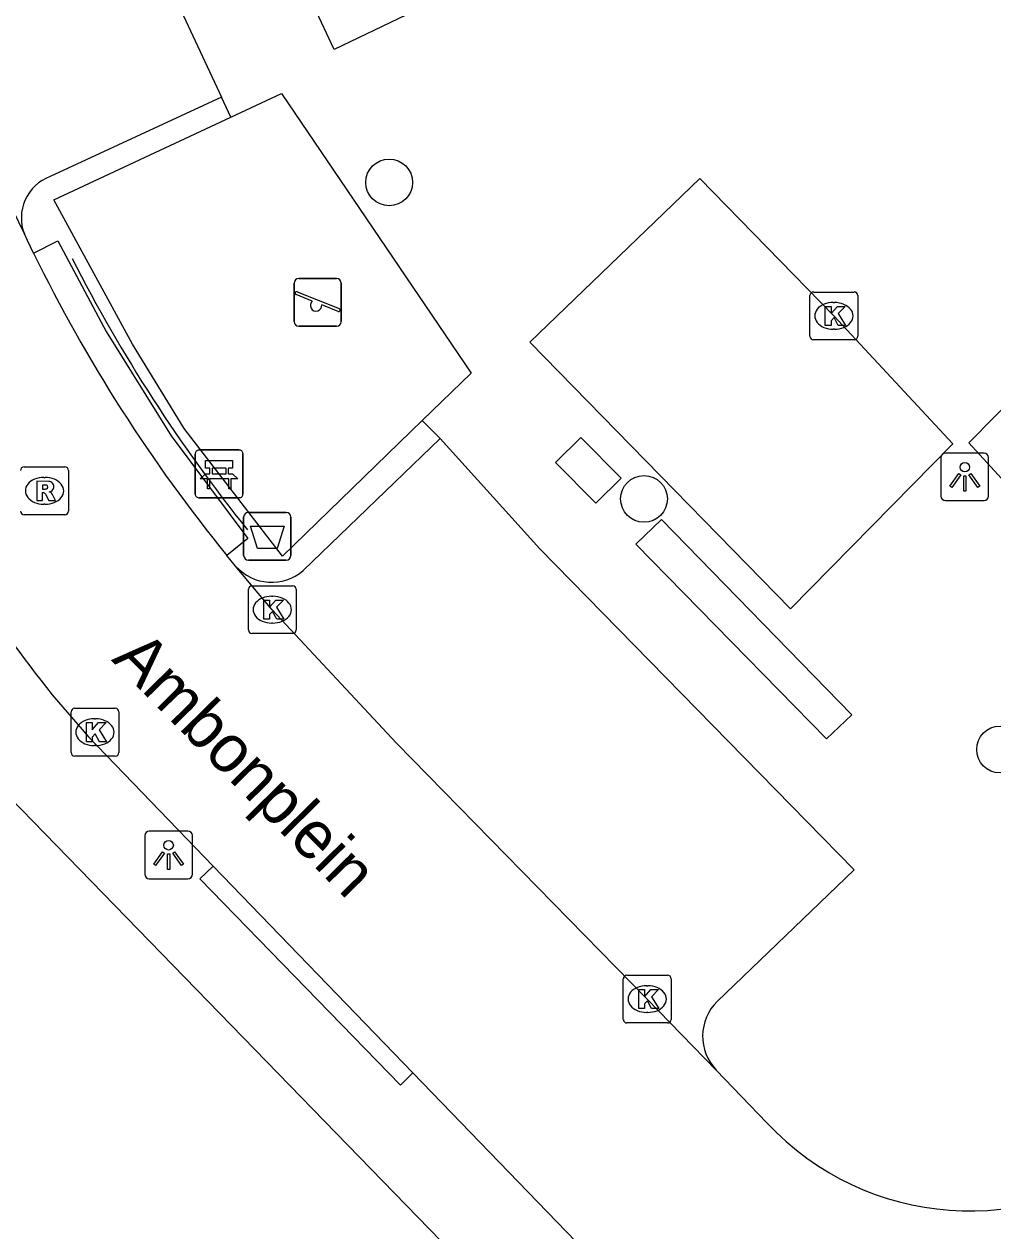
# Model space of a CAD drawing. Extents: x 162880 to 165536, y 384011 to 385179.
# Drawn here: x 163884.26 to 163904.53, y 384275.95 to 384301.21 of the extents above; entities that cross this region are included whole.
import ezdxf

# ---------------------------------------------------------------- set-up
doc = ezdxf.new("R2010")
doc.units = 0
for name, color, linetype in [('IMGEO_Afvalbak', 7, 'Continuous'), ('IMGEO_Bank', 7, 'Continuous'), ('IMGEO_Boom', 7, 'Continuous'), ('IMGEO_Hek', 7, 'Continuous'), ('IMGEO_Kolk', 7, 'Continuous'), ('IMGEO_Lichtpunt', 7, 'Continuous'), ('IMGEO_Openbare_ruimte_label', 7, 'Continuous'), ('IMGEO_Rijbaan_lokaal_gesloten', 7, 'Continuous'), ('IMGEO_Rioolput', 7, 'Continuous'), ('IMGEO_Speelvoorziening', 7, 'Continuous'), ('IMGEO_Voetpad_open', 7, 'Continuous')]:
    doc.layers.add(name, color=color, linetype=linetype)

msp = doc.modelspace()

# ---------------------------------------------------------------- linework, layer by layer
at = {"layer": 'IMGEO_Afvalbak'}
for p, q in [((163888.955, 384290.99), (163889.745, 384290.99)), ((163889.745, 384290.99), (163888.955, 384290.99)), ((163888.855, 384290.09), (163888.855, 384290.89)), ((163888.855, 384290.89), (163888.855, 384290.09)), ((163889.845, 384290.89), (163889.845, 384290.09)), ((163889.845, 384290.09), (163889.845, 384290.89)), ((163889.745, 384289.99), (163888.955, 384289.99)), ((163888.955, 384289.99), (163889.745, 384289.99))]:
    msp.add_line(p, q, dxfattribs=at)
msp.add_lwpolyline([(163888.998, 384290.704), (163889.702, 384290.704), (163889.553, 384290.234), (163889.147, 384290.234), (163888.998, 384290.704)], dxfattribs=at)
for centre, start, end in [((163888.955, 384290.89), 90, 180), ((163888.955, 384290.89), 90, 180), ((163889.745, 384290.89), 0, 90), ((163889.745, 384290.89), 360, 90), ((163888.955, 384290.09), 180, 270), ((163888.955, 384290.09), 180, 270), ((163889.745, 384290.09), 270, 0), ((163889.745, 384290.09), 270, 0)]:
    msp.add_arc(centre, 0.1, start, end, dxfattribs=at)
at = {"layer": 'IMGEO_Bank'}
for p, q in [((163887.841, 384291.372), (163887.841, 384292.213)), ((163887.841, 384292.213), (163887.841, 384291.372)), ((163887.916, 384292.297), (163888.757, 384292.297)), ((163888.757, 384292.297), (163887.916, 384292.297)), ((163888.841, 384292.222), (163888.841, 384291.381)), ((163888.841, 384291.381), (163888.841, 384292.222)), ((163888.538, 384291.695), (163888.145, 384291.695)), ((163888.15, 384291.803), (163888.15, 384291.909)), ((163888.194, 384291.909), (163888.194, 384291.803)), ((163888.482, 384291.915), (163888.2, 384291.915)), ((163888.2, 384291.797), (163888.482, 384291.797)), ((163888.488, 384291.803), (163888.488, 384291.909)), ((163888.532, 384291.909), (163888.532, 384291.803)), ((163888.766, 384291.297), (163887.925, 384291.297)), ((163887.925, 384291.297), (163888.766, 384291.297))]:
    msp.add_line(p, q, dxfattribs=at)
for points in [[(163888.144, 384291.915), (163888.058, 384291.915), (163888.058, 384292.076), (163888.621, 384292.076), (163888.621, 384291.915), (163888.538, 384291.915)], [(163888.088, 384291.695), (163887.946, 384291.695), (163888.058, 384291.797), (163888.144, 384291.797)], [(163888.538, 384291.797), (163888.621, 384291.797), (163888.733, 384291.695), (163888.594, 384291.695)], [(163888.138, 384291.688), (163888.138, 384291.481), (163888.095, 384291.481), (163888.095, 384291.688)], [(163888.588, 384291.688), (163888.588, 384291.481), (163888.544, 384291.481), (163888.544, 384291.688)]]:
    msp.add_lwpolyline(points, dxfattribs=at)
for centre, radius, start, end in [((163887.919, 384292.219), 0.0779, 92.4484, 184.2845), ((163887.919, 384292.219), 0.0779, 92.4484, 184.2845), ((163888.763, 384292.219), 0.0779, 2.4484, 94.2845), ((163888.763, 384292.219), 0.0779, 2.4484, 94.2845), ((163888.088, 384291.688), 0.00671, 2.8957, 87.1043), ((163888.145, 384291.688), 0.00671, 92.8957, 177.1043), ((163888.143, 384291.908), 0.00671, 2.8957, 87.1043), ((163888.143, 384291.804), 0.00671, 272.8957, 357.1043), ((163888.2, 384291.908), 0.00671, 92.8957, 177.1043), ((163888.2, 384291.804), 0.00671, 182.8957, 267.1043), ((163888.482, 384291.908), 0.00671, 2.8957, 87.1043), ((163888.482, 384291.804), 0.00671, 272.8957, 357.1043), ((163888.539, 384291.908), 0.00671, 92.8957, 177.1043), ((163888.539, 384291.804), 0.00671, 182.8957, 267.1043), ((163888.537, 384291.688), 0.00671, 2.8957, 87.1043), ((163888.594, 384291.688), 0.00671, 92.8957, 177.1043), ((163887.919, 384291.375), 0.0779, 182.4484, 274.2845), ((163887.919, 384291.375), 0.0779, 182.4484, 274.2845), ((163888.763, 384291.375), 0.0779, 272.4484, 4.2845), ((163888.763, 384291.375), 0.0779, 272.4484, 4.2845)]:
    msp.add_arc(centre, radius, start, end, dxfattribs=at)
at = {"layer": 'IMGEO_Boom'}
for centre in [(163891.9, 384297.9), (163897.234, 384291.273), (163904.685, 384286.026)]:
    msp.add_circle(centre, 0.489, dxfattribs=at)
at = {"layer": 'IMGEO_Hek'}
msp.add_arc((163914.208, 384310.967), 32.442, 206.8705, 218.8312, dxfattribs=at)
at = {"layer": 'IMGEO_Kolk'}
for p, q in [((163900.707, 384294.679), (163900.707, 384295.531)), ((163900.782, 384295.605), (163901.634, 384295.605)), ((163901.708, 384295.531), (163901.708, 384294.679)), ((163901.195, 384295.385), (163901.22, 384295.385)), ((163901.218, 384294.825), (163901.193, 384294.825)), ((163901.634, 384294.605), (163900.782, 384294.605)), ((163889.028, 384289.454), (163889.88, 384289.454)), ((163888.953, 384288.528), (163888.953, 384289.38)), ((163889.441, 384289.234), (163889.466, 384289.234)), ((163889.954, 384289.38), (163889.954, 384288.528)), ((163889.464, 384288.674), (163889.439, 384288.674)), ((163889.88, 384288.454), (163889.028, 384288.454)), ((163885.242, 384285.962), (163885.242, 384286.814)), ((163885.317, 384286.888), (163886.169, 384286.888)), ((163885.73, 384286.668), (163885.755, 384286.668)), ((163886.243, 384286.814), (163886.243, 384285.962)), ((163886.169, 384285.888), (163885.317, 384285.888)), ((163885.753, 384286.108), (163885.728, 384286.108)), ((163896.801, 384280.374), (163896.801, 384281.226)), ((163896.876, 384281.3), (163897.728, 384281.3)), ((163897.802, 384281.226), (163897.802, 384280.374)), ((163897.289, 384281.08), (163897.314, 384281.08)), ((163897.312, 384280.52), (163897.287, 384280.52)), ((163897.728, 384280.3), (163896.876, 384280.3))]:
    msp.add_line(p, q, dxfattribs=at)
for points in [[(163900.707, 384294.679), (163900.707, 384295.531)], [(163900.782, 384295.605), (163901.634, 384295.605)], [(163901.708, 384295.531), (163901.708, 384294.679)], [(163901.028, 384295.305), (163901.151, 384295.305), (163901.151, 384295.154), (163901.281, 384295.305), (163901.445, 384295.305), (163901.299, 384295.154), (163901.452, 384294.905), (163901.3, 384294.905), (163901.215, 384295.069), (163901.151, 384295.002), (163901.151, 384294.905), (163901.028, 384294.905), (163901.028, 384295.305)], [(163901.634, 384294.605), (163900.782, 384294.605)], [(163889.028, 384289.454), (163889.88, 384289.454)], [(163888.953, 384288.528), (163888.953, 384289.38)], [(163889.954, 384289.38), (163889.954, 384288.528)], [(163889.274, 384289.154), (163889.397, 384289.154), (163889.397, 384289.003), (163889.527, 384289.154), (163889.691, 384289.154), (163889.545, 384289.003), (163889.698, 384288.754), (163889.546, 384288.754), (163889.461, 384288.918), (163889.397, 384288.851), (163889.397, 384288.754), (163889.274, 384288.754), (163889.274, 384289.154)], [(163889.88, 384288.454), (163889.028, 384288.454)], [(163885.242, 384285.962), (163885.242, 384286.814)], [(163885.317, 384286.888), (163886.169, 384286.888)], [(163886.243, 384286.814), (163886.243, 384285.962)], [(163885.563, 384286.588), (163885.686, 384286.588), (163885.686, 384286.437), (163885.816, 384286.588), (163885.98, 384286.588), (163885.834, 384286.437), (163885.987, 384286.188), (163885.835, 384286.188), (163885.75, 384286.352), (163885.686, 384286.285), (163885.686, 384286.188), (163885.563, 384286.188), (163885.563, 384286.588)], [(163886.169, 384285.888), (163885.317, 384285.888)], [(163896.801, 384280.374), (163896.801, 384281.226)], [(163896.876, 384281.3), (163897.728, 384281.3)], [(163897.802, 384281.226), (163897.802, 384280.374)], [(163897.122, 384281), (163897.245, 384281), (163897.245, 384280.849), (163897.375, 384281), (163897.539, 384281), (163897.393, 384280.849), (163897.546, 384280.6), (163897.394, 384280.6), (163897.309, 384280.764), (163897.245, 384280.697), (163897.245, 384280.6), (163897.122, 384280.6), (163897.122, 384281)], [(163897.728, 384280.3), (163896.876, 384280.3)]]:
    msp.add_lwpolyline(points, dxfattribs=at)
for centre, start, end in [((163900.784, 384295.529), 91.552, 178.448), ((163900.784, 384295.529), 91.552, 178.448), ((163901.632, 384295.529), 1.552, 88.448), ((163901.632, 384295.529), 1.552, 88.448), ((163900.784, 384294.681), 181.552, 268.448), ((163900.784, 384294.681), 181.552, 268.448), ((163901.632, 384294.681), 271.552, 358.448), ((163901.632, 384294.681), 271.552, 358.448), ((163889.03, 384289.378), 91.552, 178.448), ((163889.03, 384289.378), 91.552, 178.448), ((163889.878, 384289.378), 1.552, 88.448), ((163889.878, 384289.378), 1.552, 88.448), ((163889.03, 384288.53), 181.552, 268.448), ((163889.03, 384288.53), 181.552, 268.448), ((163889.878, 384288.53), 271.552, 358.448), ((163889.878, 384288.53), 271.552, 358.448), ((163885.319, 384286.812), 91.552, 178.448), ((163885.319, 384286.812), 91.552, 178.448), ((163886.167, 384286.812), 1.552, 88.448), ((163886.167, 384286.812), 1.552, 88.448), ((163885.319, 384285.964), 181.552, 268.448), ((163885.319, 384285.964), 181.552, 268.448), ((163886.167, 384285.964), 271.552, 358.448), ((163886.167, 384285.964), 271.552, 358.448), ((163896.878, 384281.224), 91.552, 178.448), ((163896.878, 384281.224), 91.552, 178.448), ((163897.726, 384281.224), 1.552, 88.448), ((163897.726, 384281.224), 1.552, 88.448), ((163896.878, 384280.376), 181.552, 268.448), ((163896.878, 384280.376), 181.552, 268.448), ((163897.726, 384280.376), 271.552, 358.448), ((163897.726, 384280.376), 271.552, 358.448)]:
    msp.add_arc(centre, 0.0765, start, end, dxfattribs=at)
for centre, major_axis, ratio, start_param, end_param in [((163901.194, 384295.105), (-0.387, 0.002), 0.722429, 4.712389, 7.853982), ((163901.219, 384295.105), (-0.39, 0.002), 0.717154, 1.570796, 4.712389), ((163889.44, 384288.954), (-0.387, 0.002), 0.722429, 4.712389, 7.853982), ((163889.465, 384288.954), (-0.39, 0.002), 0.717154, 1.570796, 4.712389), ((163885.729, 384286.388), (-0.387, 0.002), 0.722429, 4.712389, 7.853982), ((163885.754, 384286.388), (-0.39, 0.002), 0.717154, 1.570796, 4.712389), ((163897.288, 384280.8), (-0.387, 0.002), 0.722429, 4.712389, 7.853982), ((163897.313, 384280.8), (-0.39, 0.002), 0.717154, 1.570796, 4.712389)]:
    msp.add_ellipse(centre, major_axis=major_axis, ratio=ratio, start_param=start_param, end_param=end_param, dxfattribs=at)
at = {"layer": 'IMGEO_Lichtpunt'}
for p, q in [((163904.351, 384292.234), (163903.543, 384292.234)), ((163904.351, 384292.234), (163903.543, 384292.234)), ((163903.449, 384292.139), (163903.449, 384291.332)), ((163903.449, 384292.139), (163903.449, 384291.332)), ((163904.445, 384291.332), (163904.445, 384292.139)), ((163904.445, 384291.332), (163904.445, 384292.139)), ((163903.543, 384291.238), (163904.351, 384291.238)), ((163903.543, 384291.238), (163904.351, 384291.238)), ((163886.785, 384284.222), (163886.785, 384283.415)), ((163886.785, 384284.222), (163886.785, 384283.415)), ((163887.687, 384284.317), (163886.879, 384284.317)), ((163887.687, 384284.317), (163886.879, 384284.317)), ((163887.781, 384283.415), (163887.781, 384284.222)), ((163887.781, 384283.415), (163887.781, 384284.222)), ((163886.879, 384283.321), (163887.687, 384283.321)), ((163886.879, 384283.321), (163887.687, 384283.321))]:
    msp.add_line(p, q, dxfattribs=at)
for points in [[(163903.823, 384291.803), (163903.862, 384291.775), (163903.674, 384291.513), (163903.636, 384291.54), (163903.823, 384291.803)], [(163903.925, 384291.755), (163903.972, 384291.755), (163903.972, 384291.433), (163903.925, 384291.433), (163903.925, 384291.755)], [(163904.035, 384291.775), (163904.073, 384291.802), (163904.26, 384291.54), (163904.221, 384291.512), (163904.035, 384291.775)], [(163887.159, 384283.886), (163887.198, 384283.858), (163887.01, 384283.596), (163886.972, 384283.623), (163887.159, 384283.886)], [(163887.371, 384283.858), (163887.409, 384283.885), (163887.596, 384283.623), (163887.557, 384283.595), (163887.371, 384283.858)], [(163887.261, 384283.838), (163887.308, 384283.838), (163887.308, 384283.516), (163887.261, 384283.516), (163887.261, 384283.838)]]:
    msp.add_lwpolyline(points, dxfattribs=at)
for centre in [(163903.948, 384291.937), (163887.284, 384284.02)]:
    msp.add_circle(centre, 0.0994, dxfattribs=at)
for centre, start, end in [((163903.543, 384292.139), 90, 180), ((163903.543, 384292.139), 90, 180), ((163904.351, 384292.139), 0, 90), ((163904.351, 384292.139), 0, 90), ((163903.543, 384291.332), 180, 270), ((163903.543, 384291.332), 180, 270), ((163904.351, 384291.332), 270, 0), ((163904.351, 384291.332), 270, 360), ((163886.879, 384284.222), 90, 180), ((163886.879, 384284.222), 90, 180), ((163887.687, 384284.222), 0, 90), ((163887.687, 384284.222), 0, 90), ((163886.879, 384283.415), 180, 270), ((163886.879, 384283.415), 180, 270), ((163887.687, 384283.415), 270, 0), ((163887.687, 384283.415), 270, 360)]:
    msp.add_arc(centre, 0.0946, start, end, dxfattribs=at)
at = {"layer": 'IMGEO_Rijbaan_lokaal_gesloten'}
for points in [[(163884.265, 384296.82), (163882.733, 384299.973), (163878.002, 384310.066), (163877.096, 384312.046)], [(163884.46, 384296.42), (163884.395, 384296.553), (163884.331, 384296.686), (163884.265, 384296.82)], [(163888.687, 384289.866), (163888.596, 384289.977), (163888.505, 384290.088)], [(163898.746, 384279.314), (163897.301, 384280.799), (163892.052, 384286.156), (163889.454, 384288.953), (163888.687, 384289.866)], [(163884.85, 384287.172), (163885.611, 384286.288), (163888.22, 384283.584)], [(163888.22, 384283.584), (163892.399, 384279.255)], [(163899.806, 384278.207), (163898.746, 384279.314)], [(163892.399, 384279.255), (163900.23, 384271.142)]]:
    msp.add_lwpolyline(points, dxfattribs=at)
for centre, radius, start, end in [((163914.001, 384310.833), 32.87, 206.0082, 219.1342), ((163916.349, 384312.121), 40.183, 209.6097, 218.3807), ((163904.054, 384282.179), 5.815, 223.0776, 308.5525)]:
    msp.add_arc(centre, radius, start, end, dxfattribs=at)
at = {"layer": 'IMGEO_Rioolput'}
for p, q in [((163884.261, 384291.942), (163885.113, 384291.942)), ((163884.674, 384291.722), (163884.699, 384291.722)), ((163885.187, 384291.868), (163885.187, 384291.016)), ((163885.113, 384290.942), (163884.261, 384290.942)), ((163884.697, 384291.162), (163884.672, 384291.162))]:
    msp.add_line(p, q, dxfattribs=at)
for points in [[(163884.261, 384291.942), (163885.113, 384291.942)], [(163885.187, 384291.868), (163885.187, 384291.016)], [(163884.775, 384291.64), (163884.523, 384291.642), (163884.523, 384291.242)], [(163884.701, 384291.561), (163884.647, 384291.561), (163884.647, 384291.48)], [(163884.647, 384291.48), (163884.699, 384291.48)], [(163884.523, 384291.242), (163884.647, 384291.242), (163884.647, 384291.404), (163884.658, 384291.404)], [(163884.705, 384291.375), (163884.776, 384291.242), (163884.916, 384291.242), (163884.851, 384291.368)], [(163885.113, 384290.942), (163884.261, 384290.942)]]:
    msp.add_lwpolyline(points, dxfattribs=at)
for centre, radius, start, end in [((163884.263, 384291.866), 0.0765, 91.552, 178.448), ((163884.263, 384291.866), 0.0765, 91.552, 178.448), ((163885.111, 384291.866), 0.0765, 1.552, 88.448), ((163885.111, 384291.866), 0.0765, 1.552, 88.448), ((163884.683, 384291.669), 0.19, 274.7715, 282.9687), ((163884.707, 384291.465), 0.0964, 77.0061, 93.1865), ((163884.721, 384291.522), 0.0378, 276.6634, 79.6772), ((163884.774, 384291.53), 0.109, 350.3612, 89.416), ((163884.772, 384291.53), 0.112, 277.5842, 350.9817), ((163884.657, 384291.351), 0.0533, 26.0293, 88.6989), ((163884.756, 384291.315), 0.108, 29.5134, 73.7905), ((163884.263, 384291.018), 0.0765, 181.552, 268.448), ((163884.263, 384291.018), 0.0765, 181.552, 268.448), ((163885.111, 384291.018), 0.0765, 271.552, 358.448), ((163885.111, 384291.018), 0.0765, 271.552, 358.448)]:
    msp.add_arc(centre, radius, start, end, dxfattribs=at)
for centre, major_axis, ratio, start_param, end_param in [((163884.673, 384291.442), (-0.387, 0.002), 0.722429, 4.712389, 7.853982), ((163884.698, 384291.442), (-0.39, 0.002), 0.717154, 1.570796, 4.712389)]:
    msp.add_ellipse(centre, major_axis=major_axis, ratio=ratio, start_param=start_param, end_param=end_param, dxfattribs=at)
at = {"layer": 'IMGEO_Speelvoorziening'}
for p, q in [((163889.909, 384294.987), (163889.909, 384295.787)), ((163889.909, 384295.787), (163889.909, 384294.987)), ((163890.009, 384295.887), (163890.799, 384295.887)), ((163890.799, 384295.887), (163890.009, 384295.887)), ((163890.899, 384295.787), (163890.899, 384294.987)), ((163890.899, 384294.987), (163890.899, 384295.787)), ((163890.292, 384295.415), (163889.953, 384295.552)), ((163889.978, 384295.612), (163890.854, 384295.259)), ((163890.83, 384295.199), (163890.49, 384295.336)), ((163890.799, 384294.887), (163890.009, 384294.887)), ((163890.009, 384294.887), (163890.799, 384294.887))]:
    msp.add_line(p, q, dxfattribs=at)
for centre, radius, start, end in [((163890.009, 384295.787), 0.1, 90, 180), ((163890.009, 384295.787), 0.1, 90, 180), ((163890.799, 384295.787), 0.1, 0, 90), ((163890.799, 384295.787), 0.1, 360, 90), ((163889.966, 384295.582), 0.0327, 68.078, 248.078), ((163890.371, 384295.325), 0.12, 130.9928, 5.1632), ((163890.842, 384295.229), 0.0327, 248.078, 68.078), ((163890.009, 384294.987), 0.1, 180, 270), ((163890.009, 384294.987), 0.1, 180, 270), ((163890.799, 384294.987), 0.1, 270, 0), ((163890.799, 384294.987), 0.1, 270, 0)]:
    msp.add_arc(centre, radius, start, end, dxfattribs=at)
at = {"layer": 'IMGEO_Voetpad_open'}
for points in [[(163878.44, 384311.595), (163882.043, 384313.266), (163888.388, 384299.683)], [(163891.043, 384311.908), (163893.092, 384307.566), (163895.293, 384302.867), (163890.75, 384300.683), (163886.492, 384309.76), (163890.843, 384311.814)], [(163862.239, 384307.377), (163899.33, 384269.205)], [(163912.82, 384301.15), (163916.308, 384297.571), (163907.313, 384288.863), (163904.035, 384292.446), (163908.331, 384296.8), (163912.82, 384301.15)], [(163888.388, 384299.683), (163884.802, 384298.021)], [(163888.585, 384299.268), (163888.388, 384299.683)], [(163888.585, 384299.268), (163889.645, 384299.764), (163893.617, 384293.905), (163892.593, 384292.912)], [(163892.593, 384292.912), (163889.67, 384290.076), (163887.608, 384292.747), (163886.529, 384294.51), (163884.882, 384297.537), (163888.585, 384299.268)], [(163901.209, 384295.106), (163903.696, 384292.424), (163900.3, 384288.974), (163894.844, 384294.556), (163898.402, 384297.98), (163901.209, 384295.106)], [(163884.46, 384296.42), (163884.964, 384296.677), (163885.974, 384294.779), (163887.341, 384292.596), (163888.943, 384290.447), (163888.505, 384290.088)], [(163892.97, 384292.54), (163892.593, 384292.912)], [(163890.101, 384289.773), (163892.97, 384292.54)], [(163892.97, 384292.54), (163895.053, 384290.227), (163901.634, 384283.506), (163898.767, 384280.751)], [(163896.754, 384291.705), (163896.227, 384291.182), (163895.383, 384292.038), (163895.914, 384292.558), (163896.754, 384291.705)], [(163901.585, 384286.752), (163901.052, 384286.246), (163897.065, 384290.323), (163897.599, 384290.845), (163901.585, 384286.752)], [(163892.399, 384279.255), (163892.135, 384278.994), (163887.94, 384283.319), (163888.22, 384283.584)]]:
    msp.add_lwpolyline(points, dxfattribs=at)
for centre, radius, start, end in [((163885.125, 384297.156), 0.923, 110.4568, 201.3617), ((163889.441, 384290.535), 1.008, 221.5633, 310.9107), ((163899.482, 384280.022), 1.021, 134.4503, 223.8752)]:
    msp.add_arc(centre, radius, start, end, dxfattribs=at)

# ---------------------------------------------------------------- texts
at = {"layer": 'IMGEO_Openbare_ruimte_label'}
msp.add_text('Ambonplein', height=1, rotation=314.5138, dxfattribs=at).set_placement((163886.073, 384287.897))

doc.saveas('drawing.dxf')
